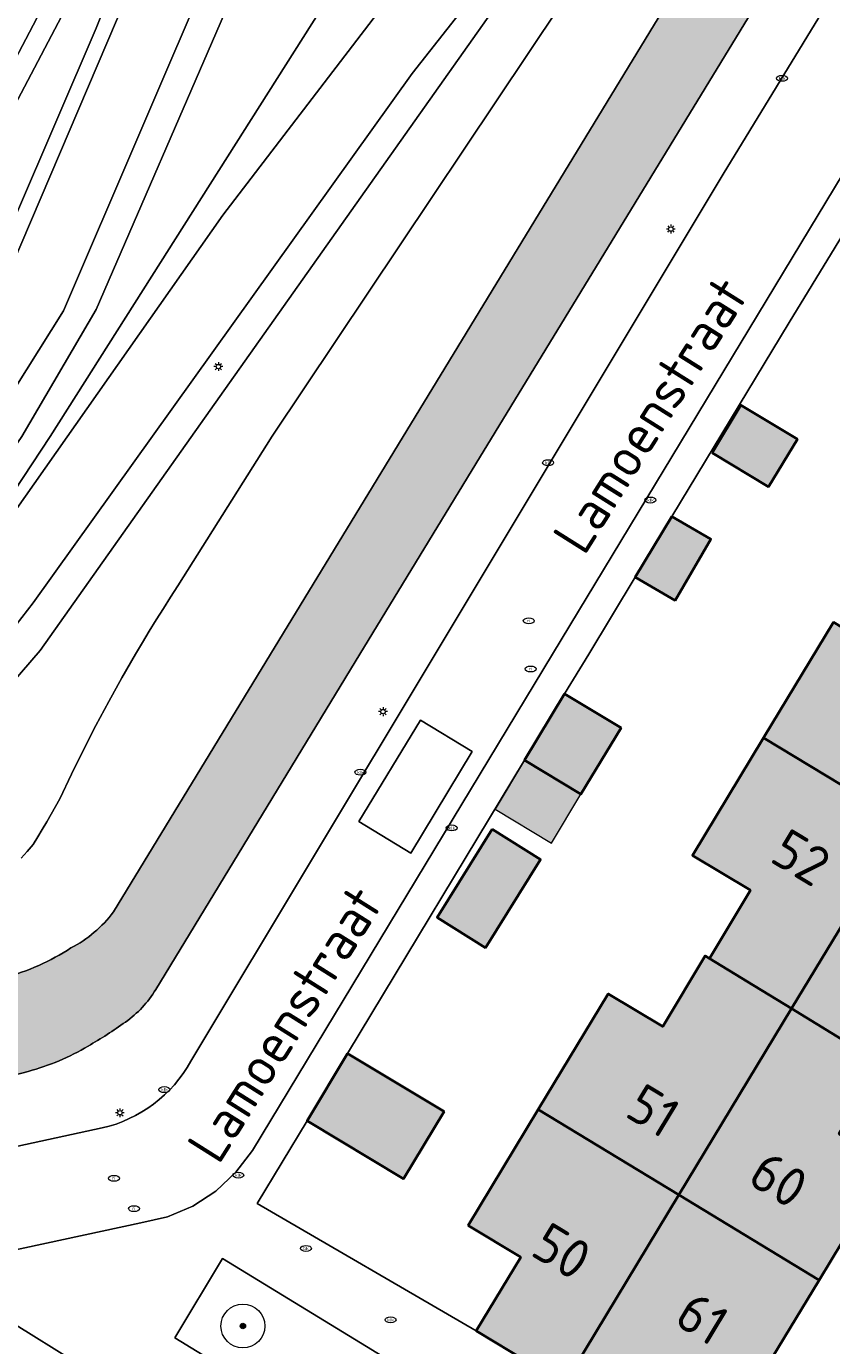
# Model space of a CAD drawing. Header units: metres. Extents: x 125349 to 128236, y 501602 to 503797.
# Tile 527 of 656: x 127405 to 127442, y 502468 to 502529. Entities that reach past the tile are written whole.
import ezdxf
from ezdxf.enums import TextEntityAlignment as Align

# ---------------------------------------------------------------- set-up
doc = ezdxf.new("R2010")
doc.units = ezdxf.units.M
doc.layers.get('0').update_dxf_attribs({"linetype": 'CONTINUOUS'})
for name, color, linetype, lineweight in [('B-WE-GR-BEPLANTING_CULTUUR_BODEMBEDEKKER-GV', 90, 'CONTINUOUS', 18), ('B-WE-GR-BOOM-S-500', 90, 'CONTINUOUS', 18), ('B-WE-GR-GROENVOORZIENING-GV', 80, 'CONTINUOUS', 18), ('B-WE-GW-TALUD_KRUIN-G', 90, 'CONTINUOUS', 18), ('B-WE-IE-MEUBILAIR-S', 7, 'CONTINUOUS', 18), ('B-WE-OG-BEBOUWING-GV', 7, 'CONTINUOUS', 35), ('B-WE-OG-BEBOUWING-T18', 10, 'CONTINUOUS', 18), ('B-WE-OG-BEBOUWING_OVERBOUWING-GV', 7, 'CONTINUOUS', 18), ('B-WE-OG-TERREIN_BEGROEID-GV', 7, 'CONTINUOUS', 18), ('B-WE-OG-TERREIN_ERF-GV', 7, 'CONTINUOUS', 18), ('B-WE-OG-TERREIN_OEVER-GV', 7, 'CONTINUOUS', 18), ('B-WE-OG-TOPOGRAFIE-T18', 10, 'CONTINUOUS', 18), ('B-WE-OG-WATER_SLOOT-GV', 120, 'CONTINUOUS', 18), ('B-WE-VH-GESLOTENVERHARDING-GV', 10, 'CONTINUOUS', 18), ('B-WE-VH-GESLOTENVERHARDING_ASFALT-GV', 10, 'CONTINUOUS', 18), ('B-WE-VH-OPENVERHARDING-GV', 90, 'CONTINUOUS', 18), ('B-WE-VH-OPENVERHARDING_BETONSTRAATSTEEN-GV', 90, 'CONTINUOUS', 18)]:
    doc.layers.add(name, color=color, linetype=linetype, lineweight=lineweight)
for name, color, linetype, lineweight, true_color in [('B-WE-OG-BEBOUWING-V', 7, 'CONTINUOUS', 18, 0xcc646e), ('B-WE-OG-BEBOUWING_OVERBOUWING-V', 7, 'CONTINUOUS', 18, 0xcc646e), ('B-WE-OG-WATER_SLOOT-V', 7, 'CONTINUOUS', 18, 0x73e9ff)]:
    doc.layers.add(name, color=color, linetype=linetype, lineweight=lineweight, true_color=true_color)
doc.styles.add('NLCS-ISO', font='NLCS-ISO.ttf')
doc.styles.add('NLCS-ISO-M1000-T18', font='NLCS-ISO.ttf', dxfattribs={"height": 1.8})

# ---------------------------------------------------------------- blocks, each defined once
blk = doc.blocks.new('SIE-MEUBILAIR_PAAL_LICHTMAST-SO')
for points in [[(-0.625, 0), (-1, 0)], [(-0.7071067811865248, 0.7071067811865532), (-0.4419417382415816, 0.44194173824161)], [(0, 1), (0, 0.625)], [(0.44194173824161, 0.4419417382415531), (0.7071067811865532, 0.7071067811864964)], [(1, 0), (0.625, 0)], [(-0.7071067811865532, -0.7071067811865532), (-0.4419417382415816, -0.44194173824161)], [(0, -0.625), (0, -1)], [(0.4419417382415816, -0.4419417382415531), (0.7071067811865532, -0.7071067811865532)]]:
    blk.add_lwpolyline(points)
blk.add_circle((0, 0), 0.5)
blk = doc.blocks.new('SIE-MEUBILAIR_PUT_KOLK-SO')
blk.add_ellipse((0, 0), major_axis=(1.25, 4.517432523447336e-15), ratio=0.5400000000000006)
at = {"style": 'NLCS-ISO'}
blk.add_text('klk', height=0.75, dxfattribs=at).set_placement((0.0261189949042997, 2.557953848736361e-13), align=Align.MIDDLE_CENTER)
blk = doc.blocks.new('SIE-MEUBILAIR_PUT_RIOOLPUT-SO')
blk.add_ellipse((0, 0), major_axis=(1.25, 4.517432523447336e-15), ratio=0.5400000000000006)
at = {"style": 'NLCS-ISO'}
blk.add_text('ri', height=0.75, dxfattribs=at).set_placement((-0.04478910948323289, 0.06774790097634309), align=Align.MIDDLE_CENTER)
blk = doc.blocks.new('SIE-MEUBILAIR_PUT_BRANDKRAAN-SO')
blk.add_ellipse((0, 0), major_axis=(1.25, 4.517432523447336e-15), ratio=0.5400000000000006)
at = {"style": 'NLCS-ISO'}
blk.add_text('bk', height=0.75, dxfattribs=at).set_placement((0.03192321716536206, -3.410605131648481e-13), align=Align.MIDDLE_CENTER)
blk = doc.blocks.new('SGR-BOOM_01-SO')
at = {"linetype": 'ByBlock', "lineweight": 18}
h = blk.add_hatch(color=0, dxfattribs=at)
h.dxf.hatch_style = 1
edge = h.paths.add_edge_path()
edge.add_arc((0, 0), 0.25, 0, 360)
at = {"color": 0, "linetype": 'ByBlock', "lineweight": 18}
for radius in [2, 0.25]:
    blk.add_circle((0, 0), radius, dxfattribs=at)

msp = doc.modelspace()

# ---------------------------------------------------------------- hatches: boundary and pattern name
at = {"layer": 'B-WE-OG-BEBOUWING-V'}
for points in [[(127436.066, 502509.179), (127438.633, 502507.627), (127439.944, 502509.796), (127437.377, 502511.348)], [(127434.233, 502506.279), (127432.557, 502503.507), (127434.375, 502502.444), (127436.01, 502505.24)], [(127444.806, 502492.313), (127449.916, 502500.788), (127446.119, 502503.079), (127444.185, 502499.881), (127441.59, 502501.45), (127438.407, 502496.189)], [(127427.515, 502495.159), (127430.084, 502493.609), (127431.91, 502496.635), (127429.342, 502498.186)], [(127439.675, 502483.84), (127444.806, 502492.313), (127438.407, 502496.189), (127435.163, 502490.825), (127437.81, 502489.24), (127435.944, 502486.125), (127437.665, 502485.071)], [(127439.675, 502483.84), (127443.767, 502481.333), (127445.713, 502484.548), (127448.009, 502483.158), (127451.205, 502488.437), (127444.806, 502492.313)], [(127426.04, 502492.018), (127423.528, 502487.997), (127425.733, 502486.619), (127428.245, 502490.64)], [(127439.675, 502483.84), (127437.665, 502485.071), (127435.944, 502486.125), (127435.741, 502486.249), (127433.812, 502483.026), (127431.328, 502484.522), (127428.139, 502479.241), (127434.538, 502475.357)], [(127434.538, 502475.357), (127440.937, 502471.472), (127444.13, 502476.75), (127441.835, 502478.14), (127443.767, 502481.333), (127439.675, 502483.84)], [(127419.454, 502481.803), (127417.606, 502478.73), (127421.995, 502476.082), (127423.848, 502479.151)], [(127428.139, 502479.241), (127424.95, 502473.96), (127427.345, 502472.511), (127425.317, 502469.158), (127429.333, 502466.729), (127434.538, 502475.357)], [(127440.937, 502471.472), (127434.538, 502475.357), (127429.333, 502466.729), (127433.349, 502464.299), (127435.372, 502467.642), (127437.75, 502466.204)]]:
    msp.add_hatch(color=256, dxfattribs=at).paths.add_polyline_path(points)
at = {"layer": 'B-WE-OG-BEBOUWING_OVERBOUWING-V'}
msp.add_hatch(color=256, dxfattribs=at).paths.add_polyline_path([(127430.084, 502493.609), (127427.515, 502495.159), (127426.17, 502492.93), (127428.739, 502491.38)])
at = {"layer": 'B-WE-OG-WATER_SLOOT-V'}
h = msp.add_hatch(color=256, dxfattribs=at)
edge = h.paths.add_edge_path()
edge.add_line((127437.349, 502531.978), (127435.92, 502532.82))
edge.add_line((127435.92, 502532.82), (127415.935, 502500))
edge.add_line((127415.935, 502500), (127408.779, 502488.25))
edge.add_arc((127404.3076119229, 502491.5564201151), 5.561090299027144, 297.19334206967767, 323.51849407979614, ccw=False)
edge.add_arc((127401.0314992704, 502495.5545288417), 10.66995365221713, 285.0384374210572, 303.0398821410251, ccw=False)
edge.add_line((127403.8, 502485.25), (127393.53, 502482.569))
edge.add_arc((127395.2369828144, 502476.3524489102), 6.446650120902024, 105.3542383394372, 116.3957868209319)
edge.add_arc((127394.3317081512, 502478.0168735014), 4.553846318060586, 115.5031612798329, 139.0744027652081)
edge.add_line((127390.891, 502481), (127368.33, 502452.27))
edge.add_line((127368.33, 502452.27), (127329.22, 502402.66))
edge.add_line((127329.22, 502402.66), (127278.8, 502337.86))
edge.add_line((127278.8, 502337.86), (127280.13, 502336.42))
edge.add_line((127280.13, 502336.42), (127281.35, 502336.36))
edge.add_line((127281.35, 502336.36), (127285.86, 502342.24))
edge.add_line((127285.86, 502342.24), (127290.96, 502348.85))
edge.add_line((127290.96, 502348.85), (127298.62, 502357.34))
edge.add_line((127298.62, 502357.34), (127300.42, 502356.97))
edge.add_line((127300.42, 502356.97), (127303.35, 502360.68))
edge.add_line((127303.35, 502360.68), (127303.28, 502362.11))
edge.add_line((127303.28, 502362.11), (127314.09, 502376.01))
edge.add_line((127314.09, 502376.01), (127338.31, 502407.14))
edge.add_line((127338.31, 502407.14), (127363.942, 502440.156))
edge.add_line((127363.942, 502440.156), (127372.4, 502451.05))
edge.add_line((127372.4, 502451.05), (127387.9, 502471.56))
edge.add_line((127387.9, 502471.56), (127391.801, 502476.4))
edge.add_arc((127397.6181360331, 502470.576745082), 8.231000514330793, 101.62177086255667, 134.9698819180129, ccw=False)
edge.add_line((127395.96, 502478.639), (127404.9, 502480.98))
edge.add_arc((127402.0619605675, 502491.5326501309), 10.92762062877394, 285.0530022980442, 300.6330700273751)
edge.add_arc((127395.8451486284, 502502.1893531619), 23.26500314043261, 300.4341962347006, 305.4237904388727)
edge.add_arc((127406.5356210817, 502487.2188225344), 4.869423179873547, 305.0200048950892, 328.9878617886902)
edge.add_line((127410.709, 502484.71), (127420.017, 502500))
edge.add_line((127420.017, 502500), (127425.3, 502508.68))
edge.add_line((127425.3, 502508.68), (127438.94, 502531.04))
edge.add_line((127438.94, 502531.04), (127437.349, 502531.978))

# ---------------------------------------------------------------- linework, layer by layer
at = {"layer": 'B-WE-GR-BEPLANTING_CULTUUR_BODEMBEDEKKER-GV', "flags": 128}
msp.add_lwpolyline([(127411.577, 502468.836), (127411.578, 502468.835), (127425.162, 502460.53), (127427.342, 502464.145), (127413.757, 502472.451)], close=True, dxfattribs=at)
at = {"layer": 'B-WE-GR-GROENVOORZIENING-GV', "flags": 128}
for points in [[(127402.13, 502520.956), (127408.995, 502533.985), (127409.338, 502533.806), (127414.024, 502543.914), (127414.926, 502545.838), (127415.759, 502545.48), (127415.808, 502545.878), (127415.723, 502546.14), (127415.617, 502546.316), (127415.505, 502546.441), (127415.241, 502546.588), (127415.036, 502546.629), (127414.806, 502546.647), (127414.661, 502546.632), (127414.515, 502546.568), (127414.376, 502546.402), (127413.283, 502544.299), (127410.71, 502539.35), (127400.682, 502520.2)], [(127392.37, 502499.27), (127392.837, 502500), (127404.17, 502517.73), (127414.56, 502542.12), (127415.759, 502545.48), (127414.926, 502545.838), (127414.024, 502543.914), (127409.338, 502533.806), (127410, 502533.527), (127409.222, 502531.607), (127408, 502528.529), (127404.371, 502520.073), (127399.216, 502511.135), (127395.958, 502506.127), (127392.22, 502500.632), (127390.971, 502498.709), (127391.202, 502496.912), (127393.721, 502494.194), (127396.553, 502493.534), (127401.081, 502495.12), (127405.442, 502500.164), (127429.823, 502534.651), (127432.076, 502533.955)], [(127427.076, 502544.288), (127426.908, 502544.03), (127426.645, 502544.192), (127426.281, 502543.401), (127425.862, 502542.441), (127425.428, 502541.488), (127424.978, 502540.542), (127424.512, 502539.604), (127424.032, 502538.674), (127423.536, 502537.751), (127405.904, 502509.916), (127401.348, 502503.019), (127400.351, 502503.729), (127404.61, 502509.916), (127407.989, 502515.714), (127419.696, 502542.703), (127420.106, 502543.42), (127420.228, 502543.651), (127418.584, 502544.324), (127416.89, 502539.89), (127406.51, 502515.64), (127397.66, 502501.55), (127397.32, 502500.75)], [(127398.18, 502499.67), (127398.704, 502500), (127399.26, 502500.35), (127400.94, 502502.21), (127401.498, 502502.912), (127403.77, 502505.77), (127413.77, 502520.01), (127424.485, 502534.028), (127427.224, 502537.657)], [(127430.54, 502536.81), (127429.903, 502536.002), (127422.39, 502526.47), (127405.12, 502502.34), (127403.301, 502500), (127402.64, 502499.15), (127399.93, 502496.45)]]:
    msp.add_lwpolyline(points, dxfattribs=at)
at = {"layer": 'B-WE-GW-TALUD_KRUIN-G', "flags": 128}
msp.add_lwpolyline([(127408.995, 502533.985), (127402.13, 502520.956), (127395.473, 502509.916), (127391.569, 502504.387), (127388.47, 502500), (127382.703, 502491.836), (127381.056, 502489.66), (127374.12, 502480.494), (127315.973, 502407.003), (127313.463, 502402.618), (127312.954, 502401.757), (127312.403, 502400.922), (127311.81, 502400.116), (127311.179, 502399.34), (127310.509, 502398.596), (127309.803, 502397.887), (127308.053, 502398.089), (127300.099, 502387.737), (127265.48, 502343.401)], dxfattribs=at)
at = {"layer": 'B-WE-OG-BEBOUWING-GV', "flags": 128}
for points in [[(127436.066, 502509.179), (127438.633, 502507.627), (127439.944, 502509.796), (127437.377, 502511.348)], [(127434.233, 502506.279), (127432.557, 502503.507), (127434.375, 502502.444), (127436.01, 502505.24)], [(127444.806, 502492.313), (127449.916, 502500.788), (127446.119, 502503.079), (127444.185, 502499.881), (127441.59, 502501.45), (127438.407, 502496.189)], [(127427.515, 502495.159), (127430.084, 502493.609), (127431.91, 502496.635), (127429.342, 502498.186)], [(127439.675, 502483.84), (127444.806, 502492.313), (127438.407, 502496.189), (127435.163, 502490.825), (127437.81, 502489.24), (127435.944, 502486.125), (127437.665, 502485.071)], [(127439.675, 502483.84), (127443.767, 502481.333), (127445.713, 502484.548), (127448.009, 502483.158), (127451.205, 502488.437), (127444.806, 502492.313)], [(127426.04, 502492.018), (127423.528, 502487.997), (127425.733, 502486.619), (127428.245, 502490.64)], [(127439.675, 502483.84), (127437.665, 502485.071), (127435.944, 502486.125), (127435.741, 502486.249), (127433.812, 502483.026), (127431.328, 502484.522), (127428.139, 502479.241), (127434.538, 502475.357)], [(127434.538, 502475.357), (127440.937, 502471.472), (127444.13, 502476.75), (127441.835, 502478.14), (127443.767, 502481.333), (127439.675, 502483.84)], [(127419.454, 502481.803), (127417.606, 502478.73), (127421.995, 502476.082), (127423.848, 502479.151)], [(127428.139, 502479.241), (127424.95, 502473.96), (127427.345, 502472.511), (127425.317, 502469.158), (127429.333, 502466.729), (127434.538, 502475.357)], [(127440.937, 502471.472), (127434.538, 502475.357), (127429.333, 502466.729), (127433.349, 502464.299), (127435.372, 502467.642), (127437.75, 502466.204)]]:
    msp.add_lwpolyline(points, close=True, dxfattribs=at)
at = {"layer": 'B-WE-OG-BEBOUWING_OVERBOUWING-GV', "flags": 128}
msp.add_lwpolyline([(127430.084, 502493.609), (127427.515, 502495.159), (127426.17, 502492.93), (127428.739, 502491.38)], close=True, dxfattribs=at)
at = {"layer": 'B-WE-OG-TERREIN_BEGROEID-GV', "flags": 128}
msp.add_lwpolyline([(127426.645, 502544.192), (127421.771, 502547.201), (127421.506, 502546.412), (127421.193, 502545.648), (127420.855, 502544.893), (127420.493, 502544.151), (127420.228, 502543.651), (127420.106, 502543.42), (127419.696, 502542.703), (127407.989, 502515.714), (127404.61, 502509.916), (127400.351, 502503.729), (127401.348, 502503.019), (127405.904, 502509.916), (127423.536, 502537.751), (127424.032, 502538.674), (127424.512, 502539.604), (127424.978, 502540.542), (127425.428, 502541.488), (127425.862, 502542.441), (127426.281, 502543.401)], close=True, dxfattribs=at)
for points in [[(127440.113, 502535.213), (127439.559, 502535.544), (127437.349, 502531.978), (127438.94, 502531.04), (127425.3, 502508.68), (127420.017, 502500), (127410.709, 502484.71)], [(127429.823, 502534.651), (127405.442, 502500.164), (127401.081, 502495.12)], [(127404.371, 502520.073), (127408, 502528.529), (127409.222, 502531.607), (127410, 502533.527), (127409.338, 502533.806), (127408.995, 502533.985), (127402.13, 502520.956)], [(127404.574, 502490.702), (127404.858, 502491.003), (127405.125, 502491.318), (127405.333, 502491.664), (127405.539, 502492.01), (127405.743, 502492.358), (127405.945, 502492.707), (127406.146, 502493.057), (127406.344, 502493.408), (127406.874, 502494.53), (127407.422, 502495.642), (127407.988, 502496.746), (127408.572, 502497.84), (127409.173, 502498.925), (127409.792, 502500), (127410.101, 502500.526), (127410.415, 502501.049), (127410.734, 502501.569), (127411.058, 502502.086), (127411.386, 502502.6), (127411.72, 502503.111), (127416.01, 502509.929), (127432.076, 502533.955)], [(127412.309, 502481.44), (127423.442, 502500), (127436.56, 502521.87), (127441.421, 502529.846)], [(127404.9, 502480.98), (127395.96, 502478.639)], [(127396.59, 502475.87), (127408.27, 502478.401)]]:
    msp.add_lwpolyline(points, dxfattribs=at)
at = {"layer": 'B-WE-OG-TERREIN_BEGROEID-GV'}
for points in [[(127410.709, 502484.71, -0.104962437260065), (127409.33, 502483.231)], [(127409.33, 502483.231, -0.02177465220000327), (127407.63, 502482.13)], [(127407.63, 502482.13, -0.06808578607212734), (127404.9, 502480.98)], [(127408.27, 502478.401, 0.2127568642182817), (127412.309, 502481.44)]]:
    msp.add_lwpolyline(points, format="xyb", dxfattribs=at)
at = {"layer": 'B-WE-OG-TERREIN_ERF-GV', "flags": 128}
for points in [[(127444.65, 502523.422), (127439.574, 502515.113), (127434.233, 502506.279), (127436.01, 502505.24), (127434.375, 502502.444), (127432.557, 502503.507), (127430.437, 502500), (127429.342, 502498.186), (127431.91, 502496.635), (127430.084, 502493.609), (127427.515, 502495.159), (127419.454, 502481.803), (127423.848, 502479.151), (127421.995, 502476.082), (127417.606, 502478.73), (127415.33, 502474.959), (127425.317, 502469.158), (127427.345, 502472.511), (127424.95, 502473.96), (127428.139, 502479.241), (127431.328, 502484.522), (127433.812, 502483.026), (127435.741, 502486.249), (127435.944, 502486.125), (127437.81, 502489.24), (127435.163, 502490.825), (127438.407, 502496.189), (127441.59, 502501.45)], [(127444.13, 502476.75), (127440.937, 502471.472), (127437.75, 502466.204)], [(127409.31, 502466.33), (127401.914, 502470.922), (127396.726, 502469.759), (127396.583, 502469.522), (127398.979, 502468.074), (127397.481, 502465.595), (127400.661, 502463.673), (127398.971, 502460.878), (127393.406, 502464.267), (127388.241, 502455.723), (127388.079, 502455.455), (127390.518, 502453.981), (127388.32, 502450.344), (127385.881, 502451.819), (127383.151, 502447.304)]]:
    msp.add_lwpolyline(points, dxfattribs=at)
for points in [[(127436.066, 502509.179), (127437.377, 502511.348), (127439.944, 502509.796), (127438.633, 502507.627)], [(127426.04, 502492.018), (127428.245, 502490.64), (127425.733, 502486.619), (127423.528, 502487.997)]]:
    msp.add_lwpolyline(points, close=True, dxfattribs=at)
at = {"layer": 'B-WE-OG-TERREIN_OEVER-GV', "flags": 128}
for points in [[(127432.076, 502533.955), (127416.01, 502509.929), (127411.72, 502503.111), (127411.386, 502502.6), (127411.058, 502502.086), (127410.734, 502501.569), (127410.415, 502501.049), (127410.101, 502500.526), (127409.792, 502500), (127409.173, 502498.925), (127408.572, 502497.84), (127407.988, 502496.746), (127407.422, 502495.642), (127406.874, 502494.53), (127406.344, 502493.408), (127406.146, 502493.057), (127405.945, 502492.707), (127405.743, 502492.358), (127405.539, 502492.01), (127405.333, 502491.664), (127405.125, 502491.318), (127404.858, 502491.003), (127404.574, 502490.702)], [(127408.779, 502488.25), (127415.935, 502500), (127435.92, 502532.82), (127432.076, 502533.955)]]:
    msp.add_lwpolyline(points, dxfattribs=at)
at = {"layer": 'B-WE-OG-TERREIN_OEVER-GV'}
for points in [[(127406.849, 502486.61, 0.1153730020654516), (127408.779, 502488.25)], [(127403.8, 502485.25, 0.07870804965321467), (127406.849, 502486.61)]]:
    msp.add_lwpolyline(points, format="xyb", dxfattribs=at)
at = {"layer": 'B-WE-OG-WATER_SLOOT-GV', "flags": 128}
for points in [[(127437.349, 502531.978), (127435.92, 502532.82), (127415.935, 502500)], [(127410.709, 502484.71), (127420.017, 502500), (127425.3, 502508.68), (127438.94, 502531.04), (127437.349, 502531.978)], [(127415.935, 502500), (127408.779, 502488.25)], [(127395.96, 502478.639), (127404.9, 502480.98)]]:
    msp.add_lwpolyline(points, dxfattribs=at)
at = {"layer": 'B-WE-OG-WATER_SLOOT-GV'}
for points in [[(127408.779, 502488.25, -0.1153730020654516), (127406.849, 502486.61)], [(127406.849, 502486.61, -0.07870804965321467), (127403.8, 502485.25)], [(127409.33, 502483.231, 0.104962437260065), (127410.709, 502484.71)], [(127407.63, 502482.13, 0.02177465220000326), (127409.33, 502483.231)], [(127404.9, 502480.98, 0.06808578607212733), (127407.63, 502482.13)]]:
    msp.add_lwpolyline(points, format="xyb", dxfattribs=at)
at = {"layer": 'B-WE-VH-GESLOTENVERHARDING-GV', "flags": 128}
for points in [[(127422.15, 502559.324), (127415.759, 502545.48), (127414.56, 502542.12), (127404.17, 502517.73), (127392.837, 502500), (127392.37, 502499.27)], [(127397.32, 502500.75), (127397.66, 502501.55), (127406.51, 502515.64), (127416.89, 502539.89), (127418.584, 502544.324), (127420.081, 502548.244), (127420.182, 502548.471), (127420.686, 502548.226), (127421.293, 502549.224)], [(127399.93, 502496.45), (127402.64, 502499.15), (127403.301, 502500), (127405.12, 502502.34), (127422.39, 502526.47), (127429.903, 502536.002), (127432.596, 502541.184)], [(127427.224, 502537.657), (127424.485, 502534.028), (127413.77, 502520.01), (127403.77, 502505.77), (127401.498, 502502.912), (127400.94, 502502.21), (127399.26, 502500.35), (127398.704, 502500), (127398.18, 502499.67)]]:
    msp.add_lwpolyline(points, dxfattribs=at)
at = {"layer": 'B-WE-VH-GESLOTENVERHARDING_ASFALT-GV', "flags": 128}
msp.add_lwpolyline([(127400.682, 502520.2), (127410.71, 502539.35), (127413.283, 502544.299), (127414.376, 502546.402), (127414.515, 502546.568), (127414.661, 502546.632), (127414.806, 502546.647), (127415.036, 502546.629), (127415.241, 502546.588), (127415.505, 502546.441), (127415.617, 502546.316), (127415.723, 502546.14), (127415.808, 502545.878), (127415.759, 502545.48), (127422.15, 502559.324), (127422.468, 502561.728), (127423.362, 502564.218)], dxfattribs=at)
at = {"layer": 'B-WE-VH-OPENVERHARDING-GV', "flags": 128}
for points in [[(127429.333, 502466.729), (127425.317, 502469.158), (127415.33, 502474.959), (127417.606, 502478.73), (127419.454, 502481.803), (127427.515, 502495.159), (127429.342, 502498.186), (127430.437, 502500), (127432.557, 502503.507), (127434.233, 502506.279), (127439.574, 502515.113), (127444.65, 502523.422)], [(127442.433, 502522.558), (127428.791, 502500), (127415.112, 502477.382), (127414.364, 502476.38), (127413.451, 502475.525), (127412.402, 502474.843), (127411.25, 502474.357), (127410.03, 502474.081), (127400.222, 502471.973)], [(127425.162, 502460.53), (127411.578, 502468.835), (127411.577, 502468.836), (127413.757, 502472.451), (127427.342, 502464.145)], [(127401.914, 502470.922), (127409.31, 502466.33)]]:
    msp.add_lwpolyline(points, dxfattribs=at)
at = {"layer": 'B-WE-VH-OPENVERHARDING_BETONSTRAATSTEEN-GV', "flags": 128}
for points in [[(127441.421, 502529.846), (127436.56, 502521.87), (127423.442, 502500)], [(127400.222, 502471.973), (127410.03, 502474.081), (127411.25, 502474.357), (127412.402, 502474.843), (127413.451, 502475.525), (127414.364, 502476.38), (127415.112, 502477.382), (127428.791, 502500), (127442.433, 502522.558)], [(127423.442, 502500), (127412.309, 502481.44)], [(127408.27, 502478.401), (127396.59, 502475.87)]]:
    msp.add_lwpolyline(points, dxfattribs=at)
for points in [[(127419.968, 502492.363), (127422.769, 502496.995), (127425.135, 502495.564), (127422.334, 502490.932)], [(127419.968, 502492.363), (127422.334, 502490.932), (127425.135, 502495.564), (127422.769, 502496.995)]]:
    msp.add_lwpolyline(points, close=True, dxfattribs=at)
at = {"layer": 'B-WE-VH-OPENVERHARDING_BETONSTRAATSTEEN-GV'}
msp.add_lwpolyline([(127412.309, 502481.44, -0.2127568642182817), (127408.27, 502478.401)], format="xyb", dxfattribs=at)

# ---------------------------------------------------------------- block references
at = {"layer": 'B-WE-GR-BOOM-S-500', "xscale": 0.5, "yscale": 0.5, "zscale": 0.5}
msp.add_blockref('SGR-BOOM_01-SO', (127414.681, 502469.375), dxfattribs=at)
at = {"layer": 'B-WE-IE-MEUBILAIR-S', "xscale": 0.2, "yscale": 0.2, "zscale": 0.2}
for name, p in [('SIE-MEUBILAIR_PUT_KOLK-SO', (127439.244, 502526.244)), ('SIE-MEUBILAIR_PAAL_LICHTMAST-SO', (127434.181, 502519.375)), ('SIE-MEUBILAIR_PAAL_LICHTMAST-SO', (127413.564, 502513.105)), ('SIE-MEUBILAIR_PUT_KOLK-SO', (127428.59, 502508.725)), ('SIE-MEUBILAIR_PUT_KOLK-SO', (127433.248, 502507.022)), ('SIE-MEUBILAIR_PUT_RIOOLPUT-SO', (127427.709, 502501.514)), ('SIE-MEUBILAIR_PUT_RIOOLPUT-SO', (127427.796, 502499.323)), ('SIE-MEUBILAIR_PAAL_LICHTMAST-SO', (127421.066, 502497.379)), ('SIE-MEUBILAIR_PUT_KOLK-SO', (127420.037, 502494.615)), ('SIE-MEUBILAIR_PUT_KOLK-SO', (127424.193, 502492.077)), ('SIE-MEUBILAIR_PUT_KOLK-SO', (127411.104, 502480.15)), ('SIE-MEUBILAIR_PAAL_LICHTMAST-SO', (127409.079, 502479.096)), ('SIE-MEUBILAIR_PUT_RIOOLPUT-SO', (127408.808, 502476.107)), ('SIE-MEUBILAIR_PUT_KOLK-SO', (127414.471, 502476.253)), ('SIE-MEUBILAIR_PUT_RIOOLPUT-SO', (127409.723, 502474.725)), ('SIE-MEUBILAIR_PUT_BRANDKRAAN-SO', (127417.553, 502472.912)), ('SIE-MEUBILAIR_PUT_KOLK-SO', (127421.409, 502469.657))]:
    msp.add_blockref(name, p, dxfattribs=at)

# ---------------------------------------------------------------- texts
at = {"layer": 'B-WE-OG-BEBOUWING-T18', "style": 'NLCS-ISO-M1000-T18'}
for s, rotation, p in [('52', 328.9, (127440.117, 502490.728)), ('51', 328.8, (127433.386, 502479.192)), ('60', 328.9, (127439.094, 502476.051)), ('50', 328.8, (127429.219, 502472.783)), ('61', 328.9, (127435.614, 502469.721))]:
    msp.add_text(s, height=1.8, rotation=rotation, dxfattribs=at).set_placement(p, align=Align.MIDDLE)
at = {"layer": 'B-WE-OG-TOPOGRAFIE-T18', "style": 'NLCS-ISO-M1000-T18'}
for p in [(127433.248, 502510.903), (127416.59, 502483.145)]:
    msp.add_text('Lamoenstraat', height=1.8, rotation=57.8, dxfattribs=at).set_placement(p, align=Align.MIDDLE)

doc.saveas('drawing.dxf')
